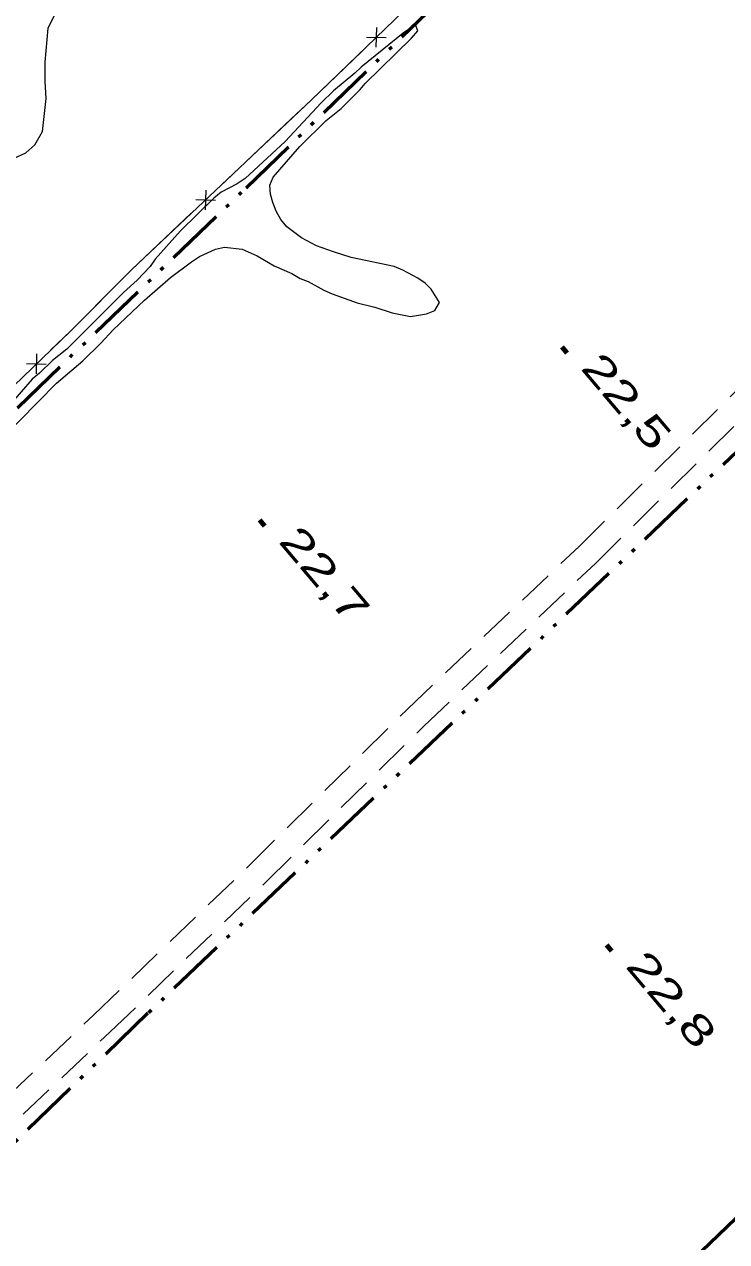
# Model space of a CAD drawing. Extents: x 386081 to 389416, y 5130568 to 5134082.
# Drawn here: x 388000.8 to 388072.3, y 5131836.1 to 5131960 of the extents above; entities that cross this region are included whole.
import ezdxf

# ---------------------------------------------------------------- set-up
doc = ezdxf.new("R2010")
doc.units = 0
doc.header["$LTSCALE"] = 1.2
doc.linetypes.add('DASH_DOUBLE_DOT', pattern=[9.2, 5, -1.2, 0.3, -1.2, 0.3, -1.2])
doc.linetypes.add('MEDIUM_DASHED', pattern=[4.5, 3, -1.5])
for name, color, linetype, lineweight in [('19', 7, 'Continuous', 13), ('2', 7, 'Continuous', 13), ('3', 7, 'Continuous', 140), ('37', 7, 'Continuous', 13), ('4', 7, 'DASH_DOUBLE_DOT', 53)]:
    doc.layers.add(name, color=color, linetype=linetype, lineweight=lineweight)

msp = doc.modelspace()

# ---------------------------------------------------------------- linework, layer by layer
at = {"layer": '19', "linetype": 'MEDIUM_DASHED'}
for points in [[(387854.44, 5131709.18), (387890.7, 5131744.21), (387906.2, 5131759.11), (387919.92, 5131771.99), (387946.72, 5131797.83), (387960.07, 5131810.92), (387972.75, 5131822.71), (387983.03, 5131832.01), (387996.71, 5131845.36), (388009.47, 5131857.41), (388025.36, 5131872.7), (388041.41, 5131888.55), (388058.97, 5131905.18), (388076.12, 5131922.13), (388114.81, 5131959.38), (388130.02, 5131974.51), (388146.42, 5131989.76), (388168.9, 5132011.61), (388209.06, 5132050.37), (388219.44, 5132059.96)], [(387852.77, 5131710.9), (387889.04, 5131745.94), (387904.55, 5131760.84), (387918.26, 5131773.73), (387945.04, 5131799.55), (387958.41, 5131812.65), (387971.13, 5131824.48), (387981.38, 5131833.76), (387995.04, 5131847.09), (388007.81, 5131859.15), (388023.69, 5131874.42), (388039.74, 5131890.28), (388057.3, 5131906.91), (388074.44, 5131923.86), (388113.13, 5131961.09), (388128.36, 5131976.25), (388144.76, 5131991.51), (388187.91, 5132033.33), (388207.4, 5132052.09)]]:
    msp.add_lwpolyline(points, dxfattribs=at)
at = {"layer": '2'}
for points in [[(387999.71, 5131946.41), (388000.89, 5131946.96), (388001.83, 5131947.76), (388002.6, 5131949.12), (388002.96, 5131952.51), (388002.86, 5131954.23), (388002.88, 5131956.21), (388003.18, 5131959.66), (388004.65, 5131962.68)], [(387998.37, 5131917.75), (388004.03, 5131923.52), (388006.72, 5131925.79), (388008.55, 5131927.57), (388009.81, 5131928.93), (388013.01, 5131931.94), (388015.65, 5131934.27), (388017.78, 5131935.87), (388018.6, 5131936.42), (388020.22, 5131937.16), (388021.15, 5131937.34), (388022.95, 5131937.15), (388024.49, 5131936.46), (388026.21, 5131935.47), (388028, 5131934.66), (388028.86, 5131934.17), (388029.66, 5131933.86), (388031.26, 5131932.99), (388032.13, 5131932.61), (388034.66, 5131931.68), (388036.45, 5131931.24), (388038.24, 5131930.68), (388040.1, 5131930.3), (388041.72, 5131930.55), (388042.59, 5131930.91), (388043.04, 5131931.71), (388042.19, 5131933.07), (388041.58, 5131933.69), (388040.84, 5131934.19), (388039.3, 5131935), (388038.44, 5131935.37), (388034.04, 5131936.31), (388032.25, 5131936.87), (388030.52, 5131937.49), (388028.98, 5131938.3), (388027.51, 5131939.42), (388026.9, 5131940.16), (388026.42, 5131941.02), (388026.06, 5131941.89), (388025.82, 5131942.75), (388025.77, 5131943.68), (388026.1, 5131944.48), (388028.81, 5131947.62), (388031.52, 5131950.26), (388033.02, 5131951.49), (388034.98, 5131953.4), (388035.48, 5131954.02), (388040.21, 5131958.63), (388040.84, 5131959.37), (388040.6, 5131959.99), (388039.34, 5131959.13), (388035.07, 5131955.68), (388034.44, 5131955.07), (388032.24, 5131953.28), (388030.98, 5131952.05), (388027.33, 5131948.12), (388023.24, 5131944.36), (388022.43, 5131943.81), (388020.8, 5131942.95), (388020.05, 5131942.34), (388016.65, 5131939.02), (388014.07, 5131936.13), (388013.56, 5131935.39), (388012.24, 5131933.98), (388010.85, 5131932.75), (388005.07, 5131926.97), (388003.63, 5131925.8), (388002.31, 5131924.51), (388001.55, 5131923.9), (387999.29, 5131921.32)]]:
    msp.add_lwpolyline(points, dxfattribs=at)
at = {"layer": '3'}
for p, q in [((388055.51, 5131927.22), (388056.02, 5131926.61)), ((388024.72, 5131909.58), (388025.23, 5131908.97)), ((388060.07, 5131866.32), (388060.58, 5131865.71))]:
    msp.add_line(p, q, dxfattribs=at)
at = {"layer": '37'}
for p, q in [((388036.62, 5131959.71), (388036.58, 5131957.71)), ((388035.6, 5131958.73), (388037.6, 5131958.69)), ((388027.94, 5131950.41), (388020.67, 5131943.54)), ((388019.24, 5131943.17), (388019.19, 5131941.17)), ((388018.21, 5131942.2), (388020.22, 5131942.14)), ((388000.97, 5131925.5), (388002.98, 5131925.45)), ((388002, 5131926.48), (388001.95, 5131924.47))]:
    msp.add_line(p, q, dxfattribs=at)
for points in [[(388040.33, 5131962.3), (388029.96, 5131952.32), (388011.7, 5131935.07), (388005.45, 5131928.81), (387995.76, 5131919.51), (387985.92, 5131909.7), (387978.46, 5131902.48), (387965.26, 5131890.1), (387953.26, 5131878.36), (387944.82, 5131870.23), (387936.69, 5131862.05), (387930.98, 5131867.89), (387922.89, 5131876.67), (387919.42, 5131880.08), (387915.47, 5131884.29), (387910.66, 5131889.1), (387906.28, 5131892.99), (387895.44, 5131903.98), (387895.13, 5131908.26), (387895.88, 5131909.77), (387906.28, 5131920.24), (387926.81, 5131939.97), (387937.68, 5131950.8), (387955.9, 5131968.58)], [(388035.16, 5131957.33), (388029.96, 5131952.32), (388027.94, 5131950.41)], [(388017.76, 5131940.8), (388011.7, 5131935.07), (388010.53, 5131933.89)], [(388010.53, 5131933.89), (388005.45, 5131928.81), (388003.42, 5131926.86)]]:
    msp.add_lwpolyline(points, dxfattribs=at)
at = {"layer": '4'}
for points in [[(388339.77, 5132173.09), (388287.57, 5132123.28), (388262.96, 5132099.19), (388241.62, 5132078.59), (388205.41, 5132044.12), (388203.56, 5132041.98), (388180.12, 5132019.76), (388142.7, 5131983.4), (388092.27, 5131934.58), (388013.35, 5131859.34), (387950.54, 5131798.59), (387927.36, 5131776.7), (387925.04, 5131774.05), (387903.6, 5131753.8), (387894.99, 5131745.2)], [(387944.32, 5131867.46), (388023.35, 5131943.4), (388064.75, 5131983.49), (388106.37, 5132023.19), (388139.31, 5132055.55), (388185.87, 5132101.08)], [(388121.81, 5131885.17), (388061.37, 5131827.01), (388032.96, 5131799.48), (388009.57, 5131777.71), (387986.09, 5131755.15), (387957.98, 5131726.63), (387903.88, 5131672.92), (387851.5, 5131621.26), (387818.66, 5131589.95), (387814.9, 5131586.2), (387810.71, 5131582.48), (387810.39, 5131581.62), (387805.7, 5131577.36), (387803, 5131575.55), (387800, 5131573.05)]]:
    msp.add_lwpolyline(points, dxfattribs=at)

# ---------------------------------------------------------------- texts
at = {"layer": '3', "width": 1.45}
for s, p in [('22,5   ', (388057.34, 5131925)), ('22,7   ', (388026.55, 5131907.36)), ('22,8   ', (388061.9, 5131864.1))]:
    msp.add_text(s, height=3, rotation=310.294, dxfattribs=at).set_placement(p)

doc.saveas('drawing.dxf')
